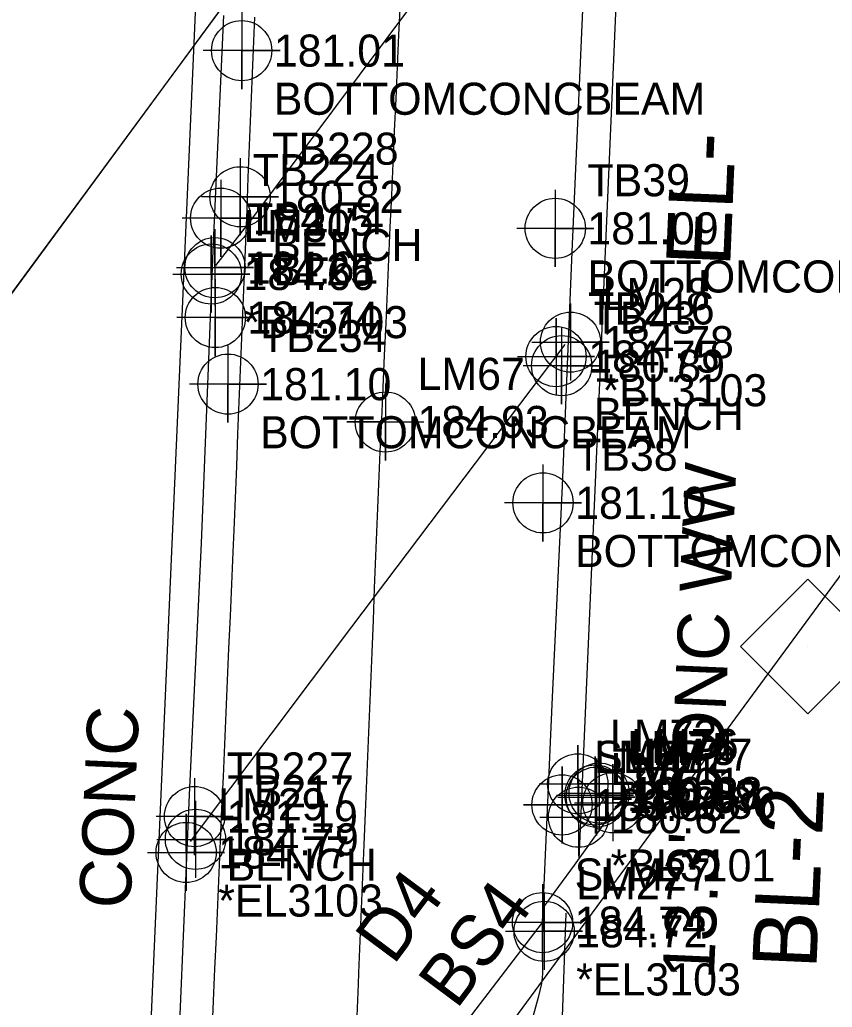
# Model space of a CAD drawing. Extents: x 2262665 to 2270527, y 505476 to 514960.
# Drawn here: x 2266242.1 to 2266305.4, y 510424.3 to 510501.2 of the extents above; entities that cross this region are included whole.
import ezdxf

# ---------------------------------------------------------------- set-up
doc = ezdxf.new("R2010")
doc.units = 0
for name, color, linetype in [('CTL Secondary Horizontal and Vertical CELL', 7, 'Continuous'), ('CTL Secondary Horizontal and Vertical Text', 7, 'Continuous'), ('Default Symbol CELL', 7, 'Continuous'), ('Default Symbol Cogo Comment', 7, 'Continuous'), ('Default Symbol Cogo Elevation', 7, 'Continuous'), ('Default Symbol Cogo Number', 7, 'Continuous'), ('Exist Guardrail', 7, 'Continuous'), ('Exist Guardrail Text', 7, 'Continuous'), ('Exist Horizontal Alignment', 7, 'Continuous'), ('Exist Horizontal Alignment Direction Label', 7, 'Continuous'), ('Exist Railroads Standard Gauge', 7, 'Continuous'), ('Exist Right of Way Line', 7, 'Continuous'), ('Exist Roads EOP', 7, 'Continuous'), ('Exist Roads EOT', 7, 'Continuous'), ('Exist Roads EOT Cogo Elevation', 7, 'Continuous'), ('Exist Roads EOT Cogo Number', 7, 'Continuous'), ('Exist Roads EOT Cogo Point CELL', 7, 'Continuous'), ('Exist Structure Major Bridge Seam', 7, 'Continuous'), ('Exist Structure Major Bridge Seam Cogo Comment', 7, 'Continuous'), ('Exist Structure Major Bridge Seam Cogo Elevation', 7, 'Continuous'), ('Exist Structure Major Bridge Seam Cogo Number', 7, 'Continuous'), ('Exist Structure Major Bridge Seam Cogo Point CELL', 7, 'Continuous'), ('Exist Structure Major Bridge WW', 7, 'Continuous'), ('Exist Structure Major Bridge WW Text', 7, 'Continuous'), ('Exist Structure Major Deck Tunnel Box Culvert', 7, 'Continuous'), ('Exist Structure Major Deck Tunnel Box Culvert Cogo Comment', 7, 'Continuous'), ('Exist Structure Major Deck Tunnel Box Culvert Cogo Elevation', 7, 'Continuous'), ('Exist Structure Major Deck Tunnel Box Culvert Cogo Number', 7, 'Continuous'), ('Exist Structure Major Deck Tunnel Box Culvert Cogo Point CELL', 7, 'Continuous'), ('Exist Structure Major Deck Tunnel Box Culvert Text', 7, 'Continuous'), ('Exist Structure Minor Drop Inlet Cogo Elevation', 7, 'Continuous'), ('Exist Structure Minor Drop Inlet Cogo Number', 7, 'Continuous'), ('Exist Structure Minor Drop Inlet Cogo Point CELL', 7, 'Continuous')]:
    doc.layers.add(name, color=color, linetype=linetype)

msp = doc.modelspace()

# ---------------------------------------------------------------- linework, layer by layer
at = {"layer": 'CTL Secondary Horizontal and Vertical CELL'}
msp.add_line((2266303.456, 510452.348), (2266303.456, 510452.348), dxfattribs=at)
msp.add_lwpolyline([(2266298.241, 510452.365), (2266303.483, 510457.607), (2266308.733, 510452.357), (2266303.491, 510447.115)], close=True, dxfattribs=at)
at = {"layer": 'Default Symbol CELL'}
for points in [[(2266259.395, 510501.8), (2266259.395, 510495.8), (2266259.395, 510498.8), (2266262.395, 510498.8), (2266256.395, 510498.8)], [(2266259.27, 510490.409), (2266259.27, 510484.409), (2266259.27, 510487.409), (2266262.27, 510487.409), (2266256.27, 510487.409)], [(2266283.822, 510487.951), (2266283.822, 510481.951), (2266283.822, 510484.951), (2266286.822, 510484.951), (2266280.822, 510484.951)], [(2266284.317, 510477.249), (2266284.317, 510471.249), (2266284.317, 510474.249), (2266287.317, 510474.249), (2266281.317, 510474.249)], [(2266258.329, 510475.812), (2266258.329, 510469.812), (2266258.329, 510472.812), (2266261.329, 510472.812), (2266255.329, 510472.812)], [(2266282.864, 510466.56), (2266282.864, 510460.56), (2266282.864, 510463.56), (2266285.864, 510463.56), (2266279.864, 510463.56)], [(2266284.351, 510443.024), (2266284.351, 510437.024), (2266284.351, 510440.024), (2266287.351, 510440.024), (2266281.351, 510440.024)], [(2266255.724, 510442.115), (2266255.724, 510436.115), (2266255.724, 510439.115), (2266258.724, 510439.115), (2266252.724, 510439.115)], [(2266282.833, 510433.855), (2266282.833, 510427.855), (2266282.833, 510430.855), (2266285.833, 510430.855), (2266279.833, 510430.855)]]:
    msp.add_lwpolyline(points, dxfattribs=at)
for centre in [(2266259.395, 510498.8), (2266259.27, 510487.409), (2266283.822, 510484.951), (2266284.317, 510474.249), (2266258.329, 510472.812), (2266282.864, 510463.56), (2266284.351, 510440.024), (2266255.724, 510439.115), (2266282.833, 510430.855)]:
    msp.add_circle(centre, 2.344, dxfattribs=at)
at = {"layer": 'Exist Guardrail'}
msp.add_line((2266250.799, 510388.262), (2266260.579, 510610.518), dxfattribs=at)
for points in [[(2266297.838, 510666.305), (2266295.849, 510665.082), (2266295.379, 510664.263), (2266295.235, 510663.319), (2266295.159, 510660.268), (2266295.244, 510656.94), (2266285.654, 510435.804)], [(2266284.64, 510431.584), (2266284.069, 510415.441), (2266283.844, 510408.621), (2266284.031, 510397.067), (2266284.4, 510385.089), (2266285.118, 510372.08), (2266285.526, 510364.906), (2266285.958, 510358.395), (2266286.149, 510354.864), (2266286.067, 510344.001), (2266286.133, 510335.933), (2266285.57, 510322.267), (2266284.605, 510303.868), (2266283.301, 510279.805), (2266282.135, 510254.842), (2266280.79, 510232.671)]]:
    msp.add_lwpolyline(points, dxfattribs=at)
at = {"layer": 'Exist Horizontal Alignment'}
msp.add_line((2266115.369, 510308.344), (2266484.608, 510810.549), dxfattribs=at)
at = {"layer": 'Exist Railroads Standard Gauge'}
msp.add_lwpolyline([(2266050.126, 510219.701), (2266084.793, 510266.487), (2266115.405, 510308.449), (2266145.346, 510349.147), (2266177.142, 510392.251), (2266205.29, 510430.675), (2266238.555, 510475.952), (2266285.007, 510539.009), (2266316.093, 510581.207), (2266370.928, 510656.017), (2266407.404, 510705.524), (2266453.51, 510768.358), (2266484.598, 510810.492), (2266484.598, 510810.492), (2266581.191, 510941.594), (2266616.47, 510989.01)], dxfattribs=at)
at = {"layer": 'Exist Right of Way Line'}
msp.add_line((2266927.916, 511303.767), (2265541.794, 509418.488), dxfattribs=at)
at = {"layer": 'Exist Roads EOP'}
msp.add_lwpolyline([(2266282.832, 510430.689), (2266282.816, 510428.235), (2266282.823, 510426.92), (2266282.81, 510426.553), (2266282.748, 510426.113), (2266282.482, 510425.016), (2266282.08, 510423.505), (2266281.597, 510421.454), (2266281.109, 510419.172), (2266280.691, 510416.97), (2266280.356, 510414.835), (2266280.117, 510412.756), (2266279.881, 510408.581), (2266279.551, 510400.16), (2266279.201, 510390.312), (2266278.904, 510381.859), (2266278.641, 510374.392), (2266278.395, 510367.503), (2266278.102, 510359.882)], dxfattribs=at)
at = {"layer": 'Exist Roads EOT'}
for points in [[(2266268.394, 510423.571), (2266268.492, 510426.069), (2266268.525, 510426.932), (2266268.628, 510429.43), (2266268.73, 510431.928), (2266268.833, 510434.426), (2266268.935, 510436.924), (2266269.037, 510439.422), (2266269.14, 510441.92), (2266269.242, 510444.418), (2266269.345, 510446.915), (2266269.447, 510449.413), (2266269.549, 510451.911), (2266269.652, 510454.409), (2266269.754, 510456.907), (2266269.857, 510459.405), (2266269.959, 510461.903), (2266270.061, 510464.401), (2266270.164, 510466.899), (2266270.191, 510467.563), (2266270.303, 510470.061), (2266270.415, 510472.558), (2266270.527, 510475.056), (2266270.638, 510477.553), (2266270.75, 510480.051), (2266270.862, 510482.548), (2266270.974, 510485.046), (2266271.086, 510487.543), (2266271.198, 510490.041), (2266271.31, 510492.538), (2266271.422, 510495.035), (2266271.533, 510497.533), (2266271.645, 510500.03), (2266271.757, 510502.528)], [(2266257.097, 510422.252), (2266257.206, 510424.75), (2266257.315, 510427.248), (2266257.424, 510429.745), (2266257.532, 510432.243), (2266257.641, 510434.741), (2266257.75, 510437.238), (2266257.859, 510439.736), (2266257.968, 510442.233), (2266258.077, 510444.731), (2266258.186, 510447.229), (2266258.295, 510449.726), (2266258.403, 510452.224), (2266258.512, 510454.722), (2266258.621, 510457.219), (2266258.73, 510459.717), (2266258.805, 510461.434), (2266258.906, 510463.932), (2266259.006, 510466.43), (2266259.107, 510468.928), (2266259.208, 510471.426), (2266259.308, 510473.924), (2266259.409, 510476.422), (2266259.51, 510478.92), (2266259.61, 510481.418), (2266259.711, 510483.916), (2266259.812, 510486.414), (2266259.913, 510488.911), (2266260.013, 510491.409), (2266260.114, 510493.907), (2266260.215, 510496.405), (2266260.315, 510498.903), (2266260.416, 510501.401)]]:
    msp.add_lwpolyline(points, dxfattribs=at)
at = {"layer": 'Exist Roads EOT Cogo Point CELL'}
msp.add_lwpolyline([(2266270.589, 510472.863), (2266270.589, 510466.863), (2266270.589, 510469.863), (2266267.589, 510469.863), (2266273.589, 510469.863)], dxfattribs=at)
msp.add_circle((2266270.589, 510469.863), 2.344, dxfattribs=at)
at = {"layer": 'Exist Structure Major Bridge Seam'}
for points in [[(2266286.6, 510520.84), (2266274.868, 510505.363), (2266260.152, 510485.67), (2266257.362, 510482.048)], [(2266255.411, 510437.167), (2266267.987, 510453.91), (2266284.587, 510475.889)]]:
    msp.add_lwpolyline(points, dxfattribs=at)
at = {"layer": 'Exist Structure Major Bridge Seam Cogo Point CELL'}
for points in [[(2266254.313, 510481.89), (2266260.313, 510481.89), (2266257.313, 510481.89), (2266257.313, 510484.89), (2266257.313, 510478.89)], [(2266254.029, 510481.393), (2266260.029, 510481.393), (2266257.029, 510481.393), (2266257.029, 510484.393), (2266257.029, 510478.393)], [(2266282.009, 510476.084), (2266288.009, 510476.084), (2266285.009, 510476.084), (2266285.009, 510479.084), (2266285.009, 510473.084)], [(2266280.881, 510474.958), (2266286.881, 510474.958), (2266283.881, 510474.958), (2266283.881, 510477.958), (2266283.881, 510471.958)], [(2266252.793, 510437.342), (2266258.793, 510437.342), (2266255.793, 510437.342), (2266255.793, 510440.342), (2266255.793, 510434.342)], [(2266252.069, 510436.322), (2266258.069, 510436.322), (2266255.069, 510436.322), (2266255.069, 510439.322), (2266255.069, 510433.322)], [(2266279.952, 510430.176), (2266285.952, 510430.176), (2266282.952, 510430.176), (2266282.952, 510433.176), (2266282.952, 510427.176)]]:
    msp.add_lwpolyline(points, dxfattribs=at)
for centre in [(2266257.313, 510481.89), (2266257.029, 510481.393), (2266285.009, 510476.084), (2266283.881, 510474.958), (2266255.793, 510437.342), (2266255.069, 510436.322), (2266282.952, 510430.176)]:
    msp.add_circle(centre, 2.344, dxfattribs=at)
at = {"layer": 'Exist Structure Major Bridge WW'}
msp.add_lwpolyline([(2266282.883, 510431.998), (2266285.317, 510435.333), (2266288.657, 510439.996), (2266290.814, 510442.629)], dxfattribs=at)
at = {"layer": 'Exist Structure Major Deck Tunnel Box Culvert'}
msp.add_lwpolyline([(2266257.98, 510501.532), (2266257.184, 510483.844), (2266256.239, 510460.416), (2266255.316, 510440.82), (2266254.382, 510418.788), (2266253.55, 510399.159), (2266253.161, 510391.004), (2266253.317, 510391.204), (2266265.038, 510407.002), (2266276.052, 510422.009), (2266282.833, 510430.855), (2266283.612, 510448.411), (2266284.383, 510464.886), (2266285.136, 510483.131), (2266286.056, 510503.78)], dxfattribs=at)
at = {"layer": 'Exist Structure Major Deck Tunnel Box Culvert Cogo Point CELL'}
for points in [[(2266282.573, 510441.669), (2266288.573, 510441.669), (2266285.573, 510441.669), (2266285.573, 510444.669), (2266285.573, 510438.669)], [(2266283.921, 510440.794), (2266289.921, 510440.794), (2266286.921, 510440.794), (2266286.921, 510443.794), (2266286.921, 510437.794)], [(2266284.025, 510440.633), (2266290.025, 510440.633), (2266287.025, 510440.633), (2266287.025, 510443.633), (2266287.025, 510437.633)], [(2266284.236, 510440.947), (2266290.236, 510440.947), (2266287.236, 510440.947), (2266287.236, 510443.947), (2266287.236, 510437.947)], [(2266281.351, 510440.024), (2266287.351, 510440.024), (2266284.351, 510440.024), (2266284.351, 510443.024), (2266284.351, 510437.024)], [(2266285.31, 510440.19), (2266291.31, 510440.19), (2266288.31, 510440.19), (2266288.31, 510443.19), (2266288.31, 510437.19)], [(2266282.631, 510439.066), (2266288.631, 510439.066), (2266285.631, 510439.066), (2266285.631, 510442.066), (2266285.631, 510436.066)]]:
    msp.add_lwpolyline(points, dxfattribs=at)
for centre in [(2266285.573, 510441.669), (2266287.236, 510440.947), (2266286.921, 510440.794), (2266287.025, 510440.633), (2266288.31, 510440.19), (2266284.351, 510440.024), (2266285.631, 510439.066)]:
    msp.add_circle(centre, 2.344, dxfattribs=at)
at = {"layer": 'Exist Structure Minor Drop Inlet Cogo Point CELL'}
for points in [[(2266257.759, 510488.739), (2266257.759, 510482.739), (2266257.759, 510485.739), (2266260.759, 510485.739), (2266254.759, 510485.739)], [(2266257.342, 510480.998), (2266257.342, 510474.998), (2266257.342, 510477.998), (2266260.342, 510477.998), (2266254.342, 510477.998)]]:
    msp.add_lwpolyline(points, dxfattribs=at)
for centre in [(2266257.759, 510485.739), (2266257.342, 510477.998)]:
    msp.add_circle(centre, 2.344, dxfattribs=at)

# ---------------------------------------------------------------- texts
at = {"layer": 'CTL Secondary Horizontal and Vertical Text'}
msp.add_text('BL-2', height=5, rotation=87.48032, dxfattribs=at).set_placement((2266304.156, 510427.198))
at = {"layer": 'Default Symbol Cogo Comment'}
for s, p in [('BOTTOMCONCBEAM', (2266261.895, 510493.8)), ('BENCH', (2266261.77, 510482.409)), ('BOTTOMCONCBEAM', (2266286.322, 510479.951)), ('BENCH', (2266286.817, 510469.249)), ('BOTTOMCONCBEAM', (2266260.829, 510467.812)), ('BOTTOMCONCBEAM', (2266285.364, 510458.56)), ('BENCH', (2266258.224, 510434.115))]:
    msp.add_text(s, height=2.5, dxfattribs=at).set_placement(p)
at = {"layer": 'Default Symbol Cogo Elevation'}
for s, p in [('181.01', (2266261.895, 510497.55)), ('180.82', (2266261.77, 510486.159)), ('181.09', (2266286.322, 510483.701)), ('180.89', (2266286.817, 510472.999)), ('181.10', (2266260.829, 510471.562)), ('181.10', (2266285.364, 510462.31)), ('180.60', (2266286.851, 510438.774)), ('181.19', (2266258.224, 510437.865)), ('184.74', (2266285.333, 510429.605))]:
    msp.add_text(s, height=2.5, dxfattribs=at).set_placement(p)
at = {"layer": 'Default Symbol Cogo Number'}
for s, p in [('TB228', (2266261.77, 510489.909)), ('TB39', (2266286.322, 510487.451)), ('TB43', (2266286.817, 510476.749)), ('TB234', (2266260.829, 510475.312)), ('TB38', (2266285.364, 510466.06)), ('SLM72', (2266286.851, 510442.524)), ('TB227', (2266258.224, 510441.615)), ('SLM27', (2266285.333, 510433.355))]:
    msp.add_text(s, height=2.5, dxfattribs=at).set_placement(p)
at = {"layer": 'Exist Guardrail Text'}
msp.add_text('CONC', height=4, rotation=87.48032, dxfattribs=at).set_placement((2266250.717, 510431.887))
at = {"layer": 'Exist Horizontal Alignment Direction Label'}
msp.add_text('-EL-', height=5, rotation=87.59834, dxfattribs=at).set_placement((2266297.346, 510479.684))
at = {"layer": 'Exist Roads EOT Cogo Elevation'}
msp.add_text('184.93', height=2.5, dxfattribs=at).set_placement((2266273.089, 510468.613))
at = {"layer": 'Exist Roads EOT Cogo Number'}
msp.add_text('LM67', height=2.5, dxfattribs=at).set_placement((2266273.089, 510472.363))
at = {"layer": 'Exist Structure Major Bridge Seam Cogo Comment'}
for s, p in [('*BL3103', (2266259.529, 510476.393)), ('*BL3103', (2266287.509, 510471.084)), ('*EL3103', (2266257.569, 510431.322)), ('*EL3103', (2266285.452, 510425.176))]:
    msp.add_text(s, height=2.5, dxfattribs=at).set_placement(p)
at = {"layer": 'Exist Structure Major Bridge Seam Cogo Elevation'}
for s, p in [('184.66', (2266259.529, 510480.143)), ('184.61', (2266259.813, 510480.64)), ('184.78', (2266287.509, 510474.834)), ('184.75', (2266286.381, 510473.708)), ('184.79', (2266258.293, 510436.092)), ('184.77', (2266257.569, 510435.072)), ('184.72', (2266285.452, 510428.926))]:
    msp.add_text(s, height=2.5, dxfattribs=at).set_placement(p)
at = {"layer": 'Exist Structure Major Bridge Seam Cogo Number'}
for s, p in [('LM30', (2266259.529, 510483.893)), ('TB215', (2266259.813, 510484.39)), ('LM28', (2266287.509, 510478.584)), ('TB216', (2266286.381, 510477.458)), ('TB217', (2266258.293, 510439.842)), ('LM29', (2266257.569, 510438.822)), ('LM27', (2266285.452, 510432.676))]:
    msp.add_text(s, height=2.5, dxfattribs=at).set_placement(p)
at = {"layer": 'Exist Structure Major Bridge WW Text'}
msp.add_text("13.3' CONC WW", height=4, rotation=87.48028, dxfattribs=at).set_placement((2266296.169, 510426.374))
at = {"layer": 'Exist Structure Major Deck Tunnel Box Culvert Cogo Comment'}
msp.add_text('*BL3101', height=2.5, dxfattribs=at).set_placement((2266288.131, 510434.066))
at = {"layer": 'Exist Structure Major Deck Tunnel Box Culvert Cogo Elevation'}
for s, p in [('180.61', (2266288.073, 510440.419)), ('180.59', (2266289.421, 510439.544)), ('180.87', (2266289.525, 510439.383)), ('180.88', (2266289.736, 510439.697)), ('180.60', (2266286.851, 510438.774)), ('180.86', (2266290.81, 510438.94)), ('180.62', (2266288.131, 510437.816))]:
    msp.add_text(s, height=2.5, dxfattribs=at).set_placement(p)
at = {"layer": 'Exist Structure Major Deck Tunnel Box Culvert Cogo Number'}
for s, p in [('LM73', (2266288.073, 510444.169)), ('LM74', (2266289.421, 510443.294)), ('LM75', (2266289.525, 510443.133)), ('LM76', (2266289.736, 510443.447)), ('LM72', (2266286.851, 510442.524)), ('LM77', (2266290.81, 510442.69)), ('LM71', (2266288.131, 510441.566))]:
    msp.add_text(s, height=2.5, dxfattribs=at).set_placement(p)
at = {"layer": 'Exist Structure Major Deck Tunnel Box Culvert Text'}
for s, p in [('    D4', (2266267.67, 510422.699)), ('BS4', (2266276.131, 510424.016))]:
    msp.add_text(s, height=4, rotation=53.33023, dxfattribs=at).set_placement(p)
at = {"layer": 'Exist Structure Minor Drop Inlet Cogo Elevation'}
for p in [(2266260.259, 510484.489), (2266259.842, 510476.748)]:
    msp.add_text('184.74', height=2.5, dxfattribs=at).set_placement(p)
at = {"layer": 'Exist Structure Minor Drop Inlet Cogo Number'}
for s, p in [('TB224', (2266260.259, 510488.239)), ('TB225', (2266259.842, 510480.498))]:
    msp.add_text(s, height=2.5, dxfattribs=at).set_placement(p)

doc.saveas('drawing.dxf')
